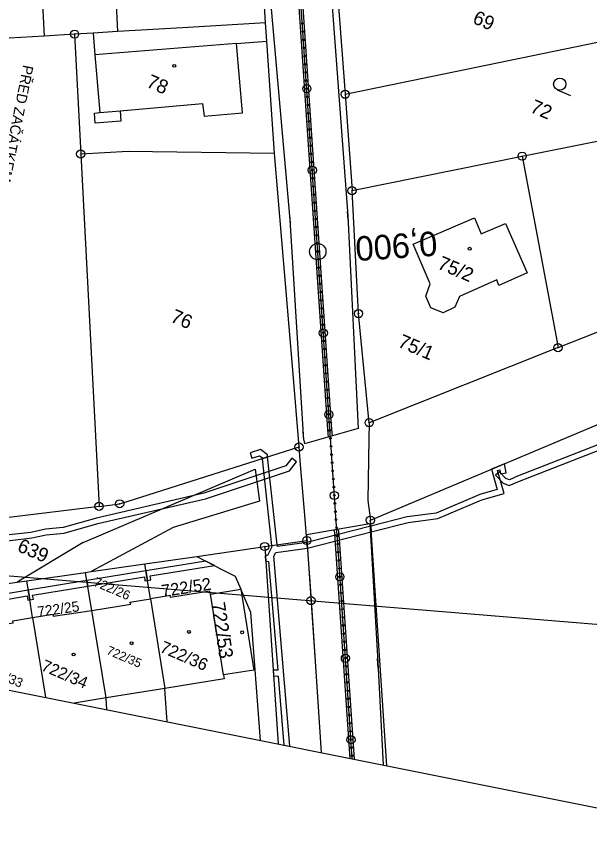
# Model space of a CAD drawing. Extents: x -548552 to -543113, y -1131925 to -1123599.
# Drawn here: x -548245.6 to -548175.4, y -1130911.1 to -1130809.3 of the extents above; entities that cross this region are included whole.
import ezdxf

# ---------------------------------------------------------------- set-up
doc = ezdxf.new("R2010")
doc.units = 0
for name, color, linetype in [('Hranice parcel', 7, 'Continuous'), ('Parcelní čísla', 7, 'Continuous'), ('Profile', 7, 'Continuous'), ('PROFILY NÁVRH', 7, 'Continuous'), ('STANIČENÍ', 7, 'Continuous'), ('Vnitřní kresba', 7, 'Continuous'), ('Věcná břemena k části', 7, 'Continuous'), ('Značky bodu BP', 7, 'Continuous'), ('Značky budov', 7, 'Continuous'), ('Značky kultur', 7, 'Continuous')]:
    doc.layers.add(name, color=color, linetype=linetype)

msp = doc.modelspace()

# ---------------------------------------------------------------- linework, layer by layer
at = {"layer": 'Hranice parcel'}
for p, q in [((-548242.89, -1130799.13), (-548242.19, -1130811.72)), ((-548233.85, -1130799.61), (-548233.2, -1130811.18)), ((-548206.25, -1130806.76), (-548205.34, -1130818.85)), ((-548205.34, -1130818.85), (-548168.22, -1130811.17)), ((-548242.19, -1130811.72), (-548249.38, -1130812.14)), ((-548238.47, -1130811.49), (-548242.19, -1130811.72)), ((-548238.47, -1130811.49), (-548237.72, -1130826.17)), ((-548205.34, -1130818.85), (-548204.5, -1130830.66)), ((-548183.67, -1130826.44), (-548159.3, -1130821.51)), ((-548237.72, -1130826.17), (-548235.47, -1130869.34)), ((-548204.5, -1130830.66), (-548183.67, -1130826.44)), ((-548183.67, -1130826.44), (-548179.28, -1130849.89)), ((-548179.28, -1130849.89), (-548155.58, -1130840.46)), ((-548202.26, -1130871.03), (-548136.75, -1130843.47)), ((-548179.28, -1130849.89), (-548202.41, -1130859.09)), ((-548223.52, -1130875.46), (-548215.19, -1130874.26)), ((-548215.19, -1130874.26), (-548210.03, -1130873.52)), ((-548215.19, -1130874.26), (-548213.55, -1130898.44)), ((-548229.88, -1130876.38), (-548223.52, -1130875.46)), ((-548244.33, -1130878.47), (-548237.11, -1130877.43)), ((-548221.83, -1130880.11), (-548218.11, -1130879.5)), ((-548220.23, -1130889.99), (-548221.83, -1130880.11)), ((-548229.19, -1130880.67), (-548227.4, -1130891.64)), ((-548234.61, -1130892.8), (-548236.36, -1130882.08)), ((-548243.6, -1130882.97), (-548242.02, -1130892.73)), ((-548227.4, -1130891.64), (-548234.61, -1130892.8)), ((-548234.61, -1130892.8), (-548238.5, -1130893.44))]:
    msp.add_line(p, q, dxfattribs=at)
for points in [[(-548215.11, -1130810.11), (-548215.58, -1130802.13), (-548215.8, -1130795.92), (-548216.12, -1130786.81), (-548216.4, -1130778.95)], [(-548215.11, -1130810.11), (-548225.24, -1130810.71), (-548233.2, -1130811.18)], [(-548213.98, -1130826.12), (-548214.95, -1130812.36), (-548215.11, -1130810.11)], [(-548233.2, -1130811.18), (-548236.2, -1130811.36), (-548238.47, -1130811.49)], [(-548213.98, -1130826.12), (-548231.92, -1130825.86), (-548237.72, -1130826.17)], [(-548210.99, -1130862.06), (-548211.75, -1130852.67), (-548213.98, -1130826.12)], [(-548202.41, -1130859.09), (-548203.71, -1130845.72), (-548204.5, -1130830.66)], [(-548183.08, -1130840.74), (-548186.51, -1130842.26), (-548186.79, -1130841.59), (-548191.34, -1130843.63), (-548191.9, -1130844.95), (-548193.35, -1130845.63), (-548194.86, -1130845.01), (-548195.48, -1130843.58), (-548194.95, -1130842.07), (-548197.03, -1130837.23), (-548189.52, -1130834.01), (-548188.68, -1130835.96), (-548185.72, -1130834.67), (-548183.08, -1130840.74)], [(-548202.41, -1130859.09), (-548202.45, -1130861.08), (-548202.56, -1130868.6), (-548202.26, -1130871.03)], [(-548235.47, -1130869.34), (-548232.94, -1130869.02), (-548210.99, -1130862.06)], [(-548210.03, -1130873.52), (-548210.25, -1130870.89), (-548210.81, -1130864.26), (-548210.99, -1130862.06)], [(-548235.47, -1130869.34), (-548255.61, -1130871.82)], [(-548200.25, -1130901.11), (-548202.26, -1130871.03)], [(-548210.03, -1130873.52), (-548209.52, -1130880.88), (-548208.3, -1130899.49)], [(-548223.52, -1130875.46), (-548220.35, -1130877.1), (-548218.81, -1130877.9), (-548218.11, -1130879.5)], [(-548237.11, -1130877.43), (-548236.44, -1130877.33), (-548229.88, -1130876.38)], [(-548229.19, -1130880.67), (-548229.55, -1130878.43), (-548229.88, -1130876.38)], [(-548236.36, -1130882.08), (-548236.79, -1130879.46), (-548237.11, -1130877.43)], [(-548253.45, -1130879.78), (-548245.51, -1130878.64), (-548244.33, -1130878.47)], [(-548243.6, -1130882.97), (-548244, -1130880.49), (-548244.33, -1130878.47)], [(-548218.11, -1130879.5), (-548216.53, -1130889.39), (-548220.23, -1130889.99)], [(-548215.7, -1130898.01), (-548216.87, -1130882.36), (-548218.11, -1130879.5)], [(-548221.83, -1130880.11), (-548221.89, -1130879.74), (-548226.74, -1130880.51), (-548226.74, -1130880.26), (-548229.19, -1130880.67)], [(-548236.36, -1130882.08), (-548231.59, -1130881.31), (-548231.7, -1130881.07), (-548229.19, -1130880.67)], [(-548243.6, -1130882.97), (-548241.1, -1130882.56), (-548241.07, -1130882.8), (-548236.36, -1130882.08)], [(-548249.69, -1130891.2), (-548250.78, -1130884.43), (-548245.97, -1130883.62), (-548246.01, -1130883.37), (-548243.6, -1130882.97)], [(-548220.23, -1130889.99), (-548220.14, -1130890.46), (-548227.4, -1130891.64)], [(-548227.14, -1130895.72), (-548227.4, -1130891.7), (-548227.4, -1130891.64)], [(-548234.52, -1130894.24), (-548234.61, -1130892.86), (-548234.61, -1130892.8)]]:
    msp.add_lwpolyline(points, dxfattribs=at)
at = {"layer": 'Profile'}
for p, q in [((-548252.24, -1130877.38), (-548145.31, -1130886.19)), ((-548253.32, -1130890.47), (-548150.31, -1130911.12))]:
    msp.add_line(p, q, dxfattribs=at)
at = {"layer": 'PROFILY NÁVRH'}
for p, q in [((-548207.47, -1130859.94), (-548211.81, -1130795.68)), ((-548206.97, -1130859.91), (-548211.31, -1130795.65)), ((-548207.08, -1130805.94), (-548205.01, -1130833.74)), ((-548212.07, -1130834.22), (-548214.53, -1130806.44)), ((-548205.01, -1130833.74), (-548203.73, -1130859.8)), ((-548210.42, -1130861.23), (-548212.07, -1130834.22)), ((-548203.73, -1130859.8), (-548210.31, -1130861.68)), ((-548207.4, -1130860.85), (-548207.47, -1130859.94)), ((-548206.91, -1130860.71), (-548206.97, -1130859.91)), ((-548210.42, -1130861.23), (-548210.31, -1130861.68)), ((-548210.07, -1130872.79), (-548202.31, -1130871.42)), ((-548202.31, -1130871.42), (-548201.35, -1130888.44)), ((-548206.55, -1130873.37), (-548206.63, -1130872.18)), ((-548206.05, -1130873.34), (-548206.14, -1130872.09)), ((-548210.07, -1130872.79), (-548208.97, -1130888.96)), ((-548204.72, -1130900.21), (-548206.55, -1130873.37)), ((-548204.21, -1130900.31), (-548206.05, -1130873.34)), ((-548201.35, -1130888.44), (-548200.68, -1130901.02)), ((-548208.97, -1130888.96), (-548208.28, -1130899.5))]:
    msp.add_line(p, q, dxfattribs=at)
at = {"layer": 'STANIČENÍ'}
for p, q in [((-548207.22, -1130859.92), (-548211.56, -1130795.67)), ((-548212.04, -1130834.7), (-548212.11, -1130833.61)), ((-548204.97, -1130834.26), (-548205.04, -1130833.22)), ((-548210.42, -1130861.23), (-548210.5, -1130860.15)), ((-548207.15, -1130860.95), (-548207.22, -1130859.92)), ((-548206.37, -1130872.36), (-548207.15, -1130860.95)), ((-548206.3, -1130873.36), (-548206.37, -1130872.36)), ((-548204.47, -1130900.26), (-548206.3, -1130873.36)), ((-548201.3, -1130889.17), (-548201.39, -1130887.97))]:
    msp.add_line(p, q, dxfattribs=at)
for centre, radius in [((-548210.58, -1130810.19), 0.1), ((-548210.51, -1130811.19), 0.1), ((-548210.44, -1130812.19), 0.1), ((-548210.38, -1130813.18), 0.1), ((-548210.31, -1130814.18), 0.1), ((-548210.24, -1130815.18), 0.1), ((-548210.17, -1130816.18), 0.1), ((-548210.11, -1130817.17), 0.1), ((-548210.04, -1130818.17), 0.5), ((-548210.04, -1130818.17), 0.1), ((-548209.97, -1130819.17), 0.1), ((-548209.9, -1130820.17), 0.1), ((-548209.84, -1130821.17), 0.1), ((-548209.77, -1130822.16), 0.1), ((-548209.7, -1130823.16), 0.1), ((-548209.63, -1130824.16), 0.1), ((-548209.57, -1130825.16), 0.1), ((-548209.5, -1130826.15), 0.1), ((-548209.36, -1130828.15), 0.5), ((-548209.43, -1130827.15), 0.1), ((-548209.36, -1130828.15), 0.1), ((-548209.3, -1130829.15), 0.1), ((-548209.23, -1130830.15), 0.1), ((-548209.16, -1130831.14), 0.1), ((-548209.09, -1130832.14), 0.1), ((-548209.03, -1130833.14), 0.1), ((-548208.96, -1130834.14), 0.1), ((-548208.89, -1130835.13), 0.1), ((-548208.83, -1130836.13), 0.1), ((-548208.69, -1130838.13), 1), ((-548208.76, -1130837.13), 0.1), ((-548208.69, -1130838.1), 0.1), ((-548208.69, -1130838.13), 0.1), ((-548208.62, -1130839.09), 0.1), ((-548208.56, -1130840.09), 0.1), ((-548208.49, -1130841.09), 0.1), ((-548208.42, -1130842.09), 0.1), ((-548208.35, -1130843.08), 0.1), ((-548208.29, -1130844.08), 0.1), ((-548208.22, -1130845.08), 0.1), ((-548208.15, -1130846.08), 0.1), ((-548208.08, -1130847.08), 0.1), ((-548208.02, -1130848.1), 0.5), ((-548208.02, -1130848.07), 0.1), ((-548207.95, -1130849.07), 0.1), ((-548207.88, -1130850.07), 0.1), ((-548207.82, -1130851.07), 0.1), ((-548207.75, -1130852.06), 0.1), ((-548207.68, -1130853.06), 0.1), ((-548207.61, -1130854.06), 0.1), ((-548207.55, -1130855.06), 0.1), ((-548207.48, -1130856.06), 0.1), ((-548207.41, -1130857.05), 0.1), ((-548207.34, -1130858.08), 0.5), ((-548207.34, -1130858.05), 0.1), ((-548207.28, -1130859.05), 0.1), ((-548207.21, -1130860.04), 0.1), ((-548207.14, -1130861), 0.1), ((-548207.07, -1130862), 0.1), ((-548207.01, -1130862.99), 0.1), ((-548206.94, -1130863.99), 0.1), ((-548206.87, -1130864.99), 0.1), ((-548206.8, -1130865.99), 0.1), ((-548206.73, -1130866.98), 0.1), ((-548206.66, -1130868.01), 0.5), ((-548206.67, -1130867.98), 0.1), ((-548206.6, -1130868.98), 0.1), ((-548206.53, -1130869.98), 0.1), ((-548206.46, -1130870.97), 0.1), ((-548206.39, -1130871.97), 0.1), ((-548206.33, -1130872.96), 0.1), ((-548206.26, -1130873.95), 0.1), ((-548206.19, -1130874.95), 0.1), ((-548206.12, -1130875.95), 0.1), ((-548205.99, -1130877.97), 0.5), ((-548206.06, -1130876.95), 0.1), ((-548205.99, -1130877.94), 0.1), ((-548205.92, -1130878.94), 0.1), ((-548205.85, -1130879.94), 0.1), ((-548205.78, -1130880.94), 0.1), ((-548205.72, -1130881.93), 0.1), ((-548205.65, -1130882.93), 0.1), ((-548205.58, -1130883.93), 0.1), ((-548205.51, -1130884.93), 0.1), ((-548205.44, -1130885.92), 0.1), ((-548205.31, -1130887.95), 0.5), ((-548205.38, -1130886.92), 0.1), ((-548205.31, -1130887.92), 0.1), ((-548205.24, -1130888.92), 0.1), ((-548205.17, -1130889.92), 0.1), ((-548205.1, -1130890.91), 0.1), ((-548205.04, -1130891.91), 0.1), ((-548204.97, -1130892.91), 0.1), ((-548204.9, -1130893.91), 0.1), ((-548204.83, -1130894.9), 0.1), ((-548204.76, -1130895.9), 0.1), ((-548204.7, -1130896.9), 0.1), ((-548204.63, -1130897.93), 0.5), ((-548204.63, -1130897.9), 0.1), ((-548204.56, -1130898.9), 0.1), ((-548204.49, -1130899.89), 0.1)]:
    msp.add_circle(centre, radius, dxfattribs=at)
at = {"layer": 'Vnitřní kresba'}
for p, q in [((-548236.2, -1130811.36), (-548235.99, -1130814.03)), ((-548218.64, -1130812.65), (-548214.95, -1130812.36)), ((-548218.64, -1130812.65), (-548235.99, -1130814.03)), ((-548217.92, -1130821.13), (-548218.64, -1130812.65)), ((-548235.99, -1130814.03), (-548235.37, -1130821.09)), ((-548232.9, -1130820.88), (-548222.8, -1130820)), ((-548222.8, -1130820), (-548222.62, -1130821.55)), ((-548236.04, -1130821.15), (-548235.37, -1130821.09)), ((-548235.96, -1130822.41), (-548236.04, -1130821.15)), ((-548235.37, -1130821.09), (-548232.9, -1130820.88)), ((-548232.9, -1130820.88), (-548232.81, -1130822.13)), ((-548222.62, -1130821.55), (-548217.92, -1130821.13)), ((-548232.81, -1130822.13), (-548235.96, -1130822.41)), ((-548237.43, -1130873.76), (-548216.37, -1130864.8)), ((-548216.37, -1130864.8), (-548215.83, -1130868.7)), ((-548215.83, -1130868.7), (-548226.4, -1130871.94)), ((-548226.4, -1130871.94), (-548236.44, -1130877.33)), ((-548237.43, -1130873.76), (-548245.51, -1130878.64))]:
    msp.add_line(p, q, dxfattribs=at)
at = {"layer": 'Věcná břemena k části'}
msp.add_line((-548212.84, -1130898.58), (-548212.12, -1130898.72), dxfattribs=at)
for points in [[(-548171.05, -1130860.51), (-548184.23, -1130865.64), (-548185.22, -1130866.07), (-548185.66, -1130865.94), (-548186.44, -1130865.09), (-548186.92, -1130865.53), (-548186.01, -1130866.51), (-548185.25, -1130866.8), (-548183.99, -1130866.24), (-548170.81, -1130861.11)], [(-548256.29, -1130875.24), (-548254.34, -1130874.93), (-548249.05, -1130873.84), (-548243.71, -1130873.21), (-548241.93, -1130872.82), (-548239.75, -1130872.61), (-548235.62, -1130871.45), (-548222.45, -1130868.4), (-548212.17, -1130864.98), (-548211.3, -1130863.87), (-548211.86, -1130863.43), (-548212.59, -1130864.39), (-548222.64, -1130867.73), (-548235.78, -1130870.77), (-548239.87, -1130871.93), (-548242.03, -1130872.12), (-548243.83, -1130872.52), (-548249.16, -1130873.13), (-548254.46, -1130874.25), (-548256.15, -1130874.51)], [(-548212.12, -1130898.72), (-548214.06, -1130875.43), (-548213.83, -1130874.99), (-548209.97, -1130874.46), (-548210.02, -1130873.76), (-548213.63, -1130874.26), (-548213.65, -1130874.04), (-548214.83, -1130863.28), (-548215.51, -1130863.5), (-548214.34, -1130874.14), (-548214.32, -1130874.31), (-548214.84, -1130875.36), (-548215.12, -1130875.34), (-548215.08, -1130876.05), (-548214.71, -1130876.08), (-548213.6, -1130889.42), (-548214.16, -1130889.39), (-548214.11, -1130890.1), (-548213.54, -1130890.12), (-548212.84, -1130898.58)]]:
    msp.add_lwpolyline(points, dxfattribs=at)
for points in [[(-548216.78, -1130863.42), (-548215.84, -1130863.14), (-548215.52, -1130863.35), (-548215.51, -1130863.5), (-548214.83, -1130863.28), (-548214.86, -1130863.03), (-548215.71, -1130862.37), (-548216.99, -1130862.76)], [(-548185.88, -1130867.76), (-548186.69, -1130864.95), (-548186.42, -1130864.85), (-548186.32, -1130865.37), (-548185.63, -1130865.23), (-548185.85, -1130864.12), (-548187.43, -1130864.78), (-548186.75, -1130867.28), (-548188.86, -1130867.87), (-548194.19, -1130870.16), (-548197.76, -1130870.63), (-548202.21, -1130871.77), (-548202.16, -1130872.47), (-548197.62, -1130871.32), (-548194, -1130870.84), (-548188.62, -1130868.54)], [(-548209.97, -1130874.46), (-548202.16, -1130872.47), (-548202.21, -1130871.77), (-548210.02, -1130873.76)], [(-548229.74, -1130877.22), (-548229.56, -1130878.41), (-548229.15, -1130878.34), (-548229.23, -1130877.85), (-548221.34, -1130876.59), (-548222.38, -1130876.05)], [(-548236.95, -1130878.41), (-548236.85, -1130879.1), (-548229.92, -1130877.96), (-548229.85, -1130878.46), (-548229.56, -1130878.41), (-548229.74, -1130877.22)], [(-548243.95, -1130880.8), (-548243.49, -1130880.71), (-548243.6, -1130880.2), (-548236.85, -1130879.1), (-548236.95, -1130878.41), (-548244.15, -1130879.59), (-548244, -1130880.49)], [(-548253.11, -1130881.86), (-548244.29, -1130880.31), (-548244.19, -1130880.84), (-548243.95, -1130880.8), (-548244, -1130880.49), (-548244.15, -1130879.59), (-548253.23, -1130881.17), (-548253.12, -1130881.79)]]:
    msp.add_lwpolyline(points, close=True, dxfattribs=at)
at = {"layer": 'Značky bodu BP'}
for centre, radius in [((-548238.47, -1130811.49), 0.5), ((-548238.47, -1130811.49), 0.0303), ((-548205.34, -1130818.85), 0.5), ((-548205.34, -1130818.85), 0.0303), ((-548237.72, -1130826.17), 0.5), ((-548237.72, -1130826.17), 0.0303), ((-548183.67, -1130826.44), 0.5), ((-548183.67, -1130826.44), 0.0303), ((-548204.5, -1130830.66), 0.5), ((-548204.5, -1130830.66), 0.0303), ((-548203.71, -1130845.72), 0.5), ((-548203.71, -1130845.72), 0.0303), ((-548179.28, -1130849.89), 0.5), ((-548179.28, -1130849.89), 0.0303), ((-548202.41, -1130859.09), 0.5), ((-548202.41, -1130859.09), 0.0303), ((-548210.99, -1130862.06), 0.5), ((-548210.99, -1130862.06), 0.0303), ((-548235.47, -1130869.34), 0.5), ((-548235.47, -1130869.34), 0.0303), ((-548232.94, -1130869.02), 0.5), ((-548232.94, -1130869.02), 0.0303), ((-548202.26, -1130871.03), 0.5), ((-548202.26, -1130871.03), 0.0303), ((-548210.03, -1130873.52), 0.5), ((-548215.19, -1130874.26), 0.5), ((-548215.19, -1130874.26), 0.0303), ((-548210.03, -1130873.52), 0.0303), ((-548209.52, -1130880.88), 0.5), ((-548209.52, -1130880.88), 0.0303)]:
    msp.add_circle(centre, radius, dxfattribs=at)
at = {"layer": 'Značky budov'}
for centre in [(-548226.26, -1130815.37), (-548190.1, -1130837.77), (-548224.47, -1130884.72), (-548217.95, -1130884.77), (-548231.49, -1130886.11), (-548238.58, -1130887.49)]:
    msp.add_circle(centre, 0.175, dxfattribs=at)
at = {"layer": 'Značky kultur'}
msp.add_line((-548179.37, -1130818.3), (-548177.76, -1130818.99), dxfattribs=at)
msp.add_circle((-548179.07, -1130817.61), 0.75, dxfattribs=at)

# ---------------------------------------------------------------- texts
at = {"layer": 'Parcelní čísla'}
for s, height, rotation, p in [('69', 1.7, 336.8058, (-548189.85, -1130810.09)), ('78', 1.7, 336.8058, (-548229.79, -1130817.91)), ('72', 1.7, 336.8058, (-548182.81, -1130820.99)), ('75/2', 1.7, 336.8058, (-548194.15, -1130840.16)), ('76', 1.7, 336.8058, (-548226.84, -1130846.67)), ('75/1', 1.7, 336.8058, (-548199, -1130849.74)), ('639', 1.7, 336.8058, (-548245.6, -1130874.78)), ('722/26', 1.139, 336.8058, (-548236.25, -1130879.02)), ('722/52', 1.5, 8.8058, (-548227.72, -1130880.47)), ('722/25', 1.262, 7.8058, (-548242.93, -1130882.88)), ('722/53', 1.7, 278.8058, (-548221.76, -1130881.2)), ('722/35', 1.09, 336.8058, (-548234.65, -1130887.39)), ('722/36', 1.487, 336.8058, (-548228.14, -1130887.13)), ('722/34', 1.445, 336.8058, (-548242.67, -1130889.38)), ('722/33', 1.139, 336.8058, (-548249.38, -1130889.74))]:
    msp.add_text(s, height=height, rotation=rotation, dxfattribs=at).set_placement(p)
at = {"layer": 'PROFILY NÁVRH'}
msp.add_text('PŘED ZAČÁTKEM STAVBY JE NUTNO ZAJISTIT VYTÝČENÍ VŠECH SÍTÍ ', height=1.28, rotation=258.6654, dxfattribs=at).set_placement((-548244.75, -1130815.2))
at = {"layer": 'STANIČENÍ'}
msp.add_text('0,900', height=3, rotation=183.8684, dxfattribs=at).set_placement((-548194.17, -1130835.62))

doc.saveas('drawing.dxf')
